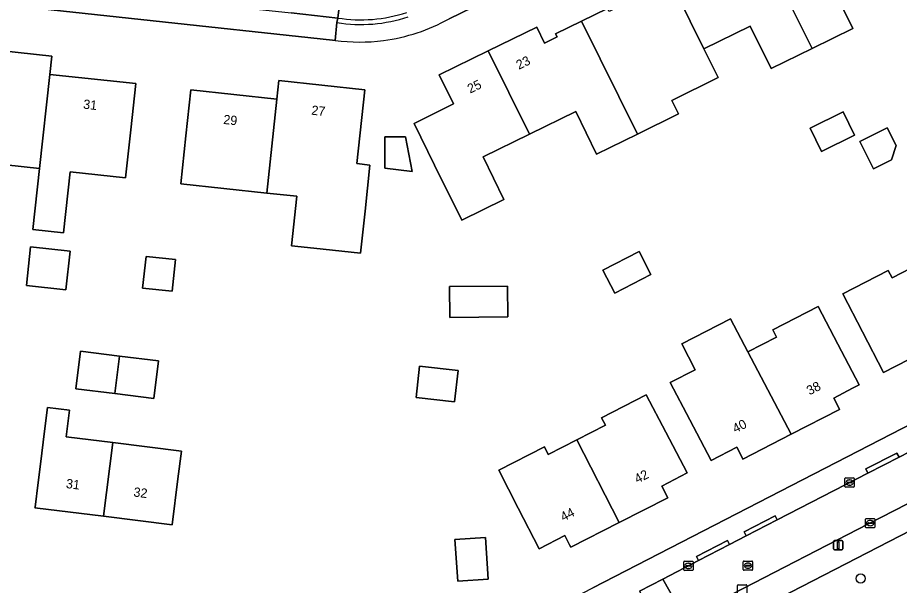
# Model space of a CAD drawing. Extents: x 160455 to 162082, y 388339 to 389736.
# Drawn here: x 161507.4 to 161602.2, y 388409.1 to 388470.3 of the extents above; entities that cross this region are included whole.
import ezdxf

# ---------------------------------------------------------------- set-up
doc = ezdxf.new("R2010")
doc.units = 0
for name, color, linetype in [('IMGEO_Boom', 7, 'Continuous'), ('IMGEO_Erf', 7, 'Continuous'), ('IMGEO_Groenvoorziening', 7, 'Continuous'), ('IMGEO_Kolk', 7, 'Continuous'), ('IMGEO_Lichtmast', 7, 'Continuous'), ('IMGEO_Pand', 7, 'Continuous'), ('IMGEO_Pand_nummerreeks', 7, 'Continuous'), ('IMGEO_Parkeervlak_open', 7, 'Continuous'), ('IMGEO_Rijbaan_lokaal_open', 7, 'Continuous'), ('IMGEO_Rioolput', 7, 'Continuous'), ('IMGEO_Voetpad_open', 7, 'Continuous')]:
    doc.layers.add(name, color=color, linetype=linetype)

msp = doc.modelspace()

# ---------------------------------------------------------------- linework, layer by layer
at = {"layer": 'IMGEO_Boom'}
msp.add_circle((161598.066, 388409.879), 0.489, dxfattribs=at)
at = {"layer": 'IMGEO_Erf'}
for points in [[(161588.287, 388487.001), (161569.214, 388477.662), (161553.797, 388470.13)], [(161594.994, 388473.642), (161597.234, 388469.07), (161592.83, 388466.913), (161588.438, 388464.762), (161586.195, 388469.344), (161581.21, 388466.903), (161582.739, 388463.819), (161577.748, 388461.345), (161578.466, 388459.879), (161574.066, 388457.725), (161569.67, 388455.572), (161567.427, 388460.154), (161562.442, 388457.713), (161557.454, 388455.271), (161559.698, 388450.689), (161555.161, 388448.467), (161552.249, 388454.373), (161550.038, 388458.857), (161554.293, 388460.958), (161552.744, 388464.092), (161558.001, 388466.667), (161563.238, 388469.232), (161564.078, 388467.516), (161565.425, 388468.176), (161565.262, 388468.508), (161568.053, 388469.874), (161570.845, 388471.24)], [(161541.537, 388467.798), (161541.258, 388467.838), (161500, 388472.296)], [(161558.809, 388403.471), (161569.248, 388408.86), (161647.684, 388449.299)]]:
    msp.add_lwpolyline(points, dxfattribs=at)
for points in [[(161512.349, 388447.075), (161509.054, 388447.43), (161509.764, 388454.014), (161504.146, 388454.624), (161503.569, 388449.307), (161500, 388449.695), (161498.55, 388449.852), (161499.04, 388454.363), (161499.58, 388459.333), (161500, 388459.287), (161500.971, 388459.182), (161501.832, 388467.112), (161511.069, 388466.122), (161510.856, 388464.145), (161520.104, 388463.147), (161519.564, 388458.177), (161519.003, 388453.01), (161513.058, 388453.656)], [(161525.508, 388457.518), (161526.036, 388462.489), (161535.29, 388461.488), (161535.505, 388463.476), (161544.751, 388462.491), (161543.884, 388454.538), (161545.296, 388454.375), (161544.763, 388449.404), (161544.281, 388444.901), (161539.259, 388445.435), (161536.848, 388445.691), (161537.415, 388451.024), (161534.195, 388451.367), (161524.958, 388452.349)], [(161592.616, 388458.36), (161596.167, 388460.099), (161597.399, 388457.583), (161593.848, 388455.844)], [(161600.915, 388458.393), (161601.879, 388456.483), (161601.375, 388454.94), (161599.452, 388453.969), (161597.969, 388456.907)], [(161546.896, 388457.408), (161549.101, 388457.404), (161549.851, 388453.677), (161546.89, 388454.057)], [(161612.056, 388448.709), (161614.162, 388444.606), (161616.419, 388440.212), (161613.673, 388438.803), (161614.175, 388437.824), (161614.303, 388437.564), (161609.101, 388434.901), (161603.895, 388432.235), (161603.758, 388432.489), (161603.253, 388433.466), (161600.511, 388432.05), (161598.245, 388436.44), (161596.138, 388440.521), (161601.029, 388443.037), (161601.441, 388442.236), (161604.509, 388443.814), (161607.576, 388445.392), (161607.165, 388446.193)], [(161513.038, 388445.116), (161512.591, 388440.967), (161508.348, 388441.424), (161508.795, 388445.573)], [(161570.352, 388443.062), (161574.244, 388445.065), (161575.516, 388442.592), (161571.625, 388440.59)], [(161524.4, 388444.205), (161524.032, 388440.791), (161520.852, 388441.133), (161521.22, 388444.548)], [(161560.083, 388441.346), (161560.11, 388438.038), (161553.884, 388437.988), (161553.857, 388441.295)], [(161593.497, 388439.162), (161595.624, 388435.108), (161597.919, 388430.733), (161597.199, 388430.356), (161595.166, 388429.29), (161595.677, 388428.316), (161595.8, 388428.068), (161590.604, 388425.407), (161585.4, 388422.742), (161585.243, 388423.037), (161584.732, 388424.011), (161581.983, 388422.57), (161579.69, 388426.945), (161577.579, 388430.974), (161580.263, 388432.355), (161578.837, 388435.127), (161584.074, 388437.822), (161585.946, 388434.266), (161589.018, 388435.846), (161588.606, 388436.646)], [(161522.554, 388433.299), (161522.046, 388429.253), (161517.855, 388429.778), (161513.663, 388430.304), (161514.171, 388434.35), (161518.362, 388433.825)], [(161554.768, 388432.286), (161554.398, 388428.913), (161550.262, 388429.368), (161550.633, 388432.74)], [(161575.001, 388429.648), (161577.117, 388425.616), (161579.412, 388421.242), (161576.672, 388419.804), (161577.311, 388418.573), (161572.101, 388415.906), (161566.885, 388413.236), (161566.749, 388413.491), (161566.238, 388414.491), (161563.483, 388413.083), (161561.245, 388417.461), (161559.162, 388421.536), (161564.058, 388424.039), (161564.467, 388423.238), (161567.539, 388424.808), (161570.619, 388426.382), (161570.209, 388427.183)], [(161525.012, 388423.588), (161524.64, 388420.61), (161524.02, 388415.65), (161516.645, 388416.578), (161509.27, 388417.5), (161509.276, 388417.55), (161509.61, 388420.217), (161509.89, 388422.46), (161510.262, 388425.438), (161510.621, 388428.303), (161512.984, 388428.006), (161512.625, 388425.142), (161517.639, 388424.513)], [(161557.715, 388414.291), (161558.016, 388409.81), (161554.73, 388409.589), (161554.429, 388414.07)]]:
    msp.add_lwpolyline(points, close=True, dxfattribs=at)
for centre, radius, start, end in [((161544.17, 388487.343), 19.722, 277.48708, 299.21711), ((161544.172, 388487.353), 19.732, 262.32466, 277.47712)]:
    msp.add_arc(centre, radius, start, end, dxfattribs=at)
at = {"layer": 'IMGEO_Groenvoorziening'}
msp.add_lwpolyline([(161642.101, 388416.066), (161638.1, 388423.52), (161635.854, 388427.849), (161631.921, 388425.839), (161630.192, 388428.807), (161620.982, 388424.116), (161610.667, 388418.758), (161604.685, 388415.682), (161590.543, 388408.393), (161586.526, 388406.321), (161596.363, 388399.887), (161596.037, 388397.764), (161595.658, 388395.291), (161613.619, 388393.27), (161614.526, 388401.047)], dxfattribs=at)
at = {"layer": 'IMGEO_Kolk'}
for p, q in [((161596.376, 388419.785), (161596.376, 388420.637)), ((161596.451, 388420.711), (161597.303, 388420.711)), ((161596.864, 388420.491), (161596.889, 388420.491)), ((161597.377, 388420.637), (161597.377, 388419.785)), ((161597.303, 388419.711), (161596.451, 388419.711)), ((161596.635, 388420.205), (161596.635, 388420.217)), ((161597.073, 388420.168), (161596.675, 388420.168)), ((161596.678, 388420.254), (161597.076, 388420.254)), ((161596.887, 388419.931), (161596.862, 388419.931)), ((161597.119, 388420.217), (161597.119, 388420.205)), ((161598.589, 388415.413), (161598.589, 388416.265)), ((161598.664, 388416.339), (161599.516, 388416.339)), ((161598.848, 388415.833), (161598.848, 388415.845)), ((161599.286, 388415.796), (161598.888, 388415.796)), ((161598.891, 388415.882), (161599.289, 388415.882)), ((161599.077, 388416.119), (161599.102, 388416.119)), ((161599.332, 388415.845), (161599.332, 388415.833)), ((161599.59, 388416.265), (161599.59, 388415.413)), ((161599.516, 388415.339), (161598.664, 388415.339)), ((161599.1, 388415.559), (161599.075, 388415.559)), ((161579.036, 388410.816), (161579.036, 388411.668)), ((161579.111, 388411.742), (161579.963, 388411.742)), ((161579.295, 388411.236), (161579.295, 388411.248)), ((161579.733, 388411.199), (161579.335, 388411.199)), ((161579.338, 388411.285), (161579.736, 388411.285)), ((161579.547, 388410.962), (161579.522, 388410.962)), ((161579.524, 388411.522), (161579.549, 388411.522)), ((161579.779, 388411.248), (161579.779, 388411.236)), ((161580.037, 388411.668), (161580.037, 388410.816)), ((161579.963, 388410.742), (161579.111, 388410.742)), ((161584.814, 388408.287), (161584.814, 388409.139)), ((161584.889, 388409.213), (161585.741, 388409.213)), ((161585.815, 388409.139), (161585.815, 388408.287))]:
    msp.add_line(p, q, dxfattribs=at)
for points in [[(161596.376, 388419.785), (161596.376, 388420.637)], [(161596.451, 388420.711), (161597.303, 388420.711)], [(161597.377, 388420.637), (161597.377, 388419.785)], [(161597.303, 388419.711), (161596.451, 388419.711)], [(161598.589, 388415.413), (161598.589, 388416.265)], [(161598.664, 388416.339), (161599.516, 388416.339)], [(161599.59, 388416.265), (161599.59, 388415.413)], [(161599.516, 388415.339), (161598.664, 388415.339)], [(161579.036, 388410.816), (161579.036, 388411.668)], [(161579.111, 388411.742), (161579.963, 388411.742)], [(161580.037, 388411.668), (161580.037, 388410.816)], [(161579.963, 388410.742), (161579.111, 388410.742)], [(161584.814, 388408.287), (161584.814, 388409.139)], [(161584.889, 388409.213), (161585.741, 388409.213)], [(161585.815, 388409.139), (161585.815, 388408.287)]]:
    msp.add_lwpolyline(points, dxfattribs=at)
for centre, radius, start, end in [((161596.453, 388420.635), 0.0765, 91.55205, 178.44795), ((161596.453, 388420.635), 0.0765, 91.55205, 178.44795), ((161597.301, 388420.635), 0.0765, 1.55205, 88.44795), ((161597.301, 388420.635), 0.0765, 1.55205, 88.44795), ((161596.453, 388419.787), 0.0765, 181.55205, 268.44795), ((161596.453, 388419.787), 0.0765, 181.55205, 268.44795), ((161596.675, 388420.214), 0.0403, 85.87752, 175.75265), ((161596.672, 388420.204), 0.0366, 178.93798, 274.71019), ((161597.076, 388420.211), 0.043, 264.86636, 352.45326), ((161597.08, 388420.216), 0.0386, 1.73085, 96.63898), ((161597.301, 388419.787), 0.0765, 271.55205, 358.44795), ((161597.301, 388419.787), 0.0765, 271.55205, 358.44795), ((161598.666, 388416.263), 0.0765, 91.55205, 178.44795), ((161598.666, 388416.263), 0.0765, 91.55205, 178.44795), ((161598.888, 388415.842), 0.0403, 85.87752, 175.75265), ((161598.885, 388415.832), 0.0366, 178.93798, 274.71019), ((161599.289, 388415.839), 0.043, 264.86636, 352.45326), ((161599.293, 388415.844), 0.0386, 1.73085, 96.63898), ((161599.514, 388416.263), 0.0765, 1.55205, 88.44795), ((161599.514, 388416.263), 0.0765, 1.55205, 88.44795), ((161598.666, 388415.415), 0.0765, 181.55205, 268.44795), ((161598.666, 388415.415), 0.0765, 181.55205, 268.44795), ((161599.514, 388415.415), 0.0765, 271.55205, 358.44795), ((161599.514, 388415.415), 0.0765, 271.55205, 358.44795), ((161579.113, 388411.666), 0.0765, 91.55205, 178.44795), ((161579.113, 388411.666), 0.0765, 91.55205, 178.44795), ((161579.335, 388411.245), 0.0403, 85.87752, 175.75265), ((161579.332, 388411.235), 0.0366, 178.93798, 274.71019), ((161579.736, 388411.242), 0.043, 264.86636, 352.45326), ((161579.74, 388411.247), 0.0386, 1.73085, 96.63898), ((161579.961, 388411.666), 0.0765, 1.55205, 88.44795), ((161579.961, 388411.666), 0.0765, 1.55205, 88.44795), ((161579.113, 388410.818), 0.0765, 181.55205, 268.44795), ((161579.113, 388410.818), 0.0765, 181.55205, 268.44795), ((161579.961, 388410.818), 0.0765, 271.55205, 358.44795), ((161579.961, 388410.818), 0.0765, 271.55205, 358.44795), ((161584.891, 388409.137), 0.0765, 91.55205, 178.44795), ((161584.891, 388409.137), 0.0765, 91.55205, 178.44795), ((161585.739, 388409.137), 0.0765, 1.55205, 88.44795), ((161585.739, 388409.137), 0.0765, 1.55205, 88.44795)]:
    msp.add_arc(centre, radius, start, end, dxfattribs=at)
for centre, major_axis, ratio, start_param, end_param in [((161596.863, 388420.211), (-0.387, 0.002), 0.722429, 4.712389, 7.853982), ((161596.888, 388420.211), (-0.39, 0.002), 0.717154, 1.570796, 4.712389), ((161599.076, 388415.839), (-0.387, 0.002), 0.722429, 4.712389, 7.853982), ((161599.101, 388415.839), (-0.39, 0.002), 0.717154, 1.570796, 4.712389), ((161579.523, 388411.242), (-0.387, 0.002), 0.722429, 4.712389, 7.853982), ((161579.548, 388411.242), (-0.39, 0.002), 0.717154, 1.570796, 4.712389)]:
    msp.add_ellipse(centre, major_axis=major_axis, ratio=ratio, start_param=start_param, end_param=end_param, dxfattribs=at)
at = {"layer": 'IMGEO_Lichtmast'}
for p, q in [((161595.145, 388413.057), (161595.145, 388413.857)), ((161595.145, 388413.857), (161595.145, 388413.057)), ((161595.245, 388413.957), (161596.035, 388413.957)), ((161596.035, 388413.957), (161595.245, 388413.957)), ((161596.135, 388413.857), (161596.135, 388413.057)), ((161596.135, 388413.057), (161596.135, 388413.857)), ((161596.035, 388412.957), (161595.245, 388412.957)), ((161595.245, 388412.957), (161596.035, 388412.957))]:
    msp.add_line(p, q, dxfattribs=at)
msp.add_lwpolyline([(161595.565, 388413.832), (161595.715, 388413.832), (161595.715, 388413.082), (161595.565, 388413.082), (161595.565, 388413.832)], dxfattribs=at)
for centre, start, end in [((161595.245, 388413.857), 90, 180), ((161595.245, 388413.857), 90, 180), ((161596.035, 388413.857), 0, 90), ((161596.035, 388413.857), 360, 90), ((161595.245, 388413.057), 180, 270), ((161595.245, 388413.057), 180, 270), ((161596.035, 388413.057), 270, 0), ((161596.035, 388413.057), 270, 0)]:
    msp.add_arc(centre, 0.1, start, end, dxfattribs=at)
at = {"layer": 'IMGEO_Pand'}
for points in [[(161587.687, 388477.307), (161592.83, 388466.913), (161597.234, 388469.07), (161594.994, 388473.642), (161599.974, 388476.081), (161595.532, 388485.047), (161590.283, 388482.475), (161591.823, 388479.334)], [(161587.687, 388477.307), (161583.557, 388475.282), (161582.017, 388478.423), (161576.773, 388475.856), (161581.21, 388466.903), (161586.195, 388469.344), (161588.438, 388464.762), (161592.83, 388466.913)], [(161574.066, 388457.725), (161578.466, 388459.879), (161577.748, 388461.345), (161582.739, 388463.819), (161581.21, 388466.903), (161576.773, 388475.856), (161571.515, 388473.283), (161572.355, 388471.567), (161571.007, 388470.908), (161570.845, 388471.24), (161568.053, 388469.874)], [(161574.066, 388457.725), (161568.053, 388469.874), (161565.262, 388468.508), (161565.425, 388468.176), (161564.078, 388467.516), (161563.238, 388469.232), (161558.001, 388466.667), (161562.442, 388457.713), (161567.427, 388460.154), (161569.67, 388455.572)], [(161510.856, 388464.145), (161511.069, 388466.122), (161501.832, 388467.112), (161500.971, 388459.182), (161500, 388459.287), (161499.58, 388459.333), (161499.04, 388454.363), (161498.55, 388449.852), (161500, 388449.695), (161503.569, 388449.307), (161504.146, 388454.624), (161509.764, 388454.014)], [(161562.442, 388457.713), (161558.001, 388466.667), (161552.744, 388464.092), (161554.293, 388460.958), (161550.038, 388458.857), (161552.249, 388454.373), (161555.161, 388448.467), (161559.698, 388450.689), (161557.454, 388455.271)], [(161519.564, 388458.177), (161520.104, 388463.147), (161510.856, 388464.145), (161509.764, 388454.014), (161509.054, 388447.43), (161512.349, 388447.075), (161513.058, 388453.656), (161519.003, 388453.01)], [(161535.29, 388461.488), (161534.195, 388451.367), (161537.415, 388451.024), (161536.848, 388445.691), (161539.259, 388445.435), (161544.281, 388444.901), (161544.763, 388449.404), (161545.296, 388454.375), (161543.884, 388454.538), (161544.751, 388462.491), (161535.505, 388463.476)], [(161535.29, 388461.488), (161526.036, 388462.489), (161525.508, 388457.518), (161524.958, 388452.349), (161534.195, 388451.367)], [(161592.616, 388458.36), (161593.848, 388455.844), (161597.399, 388457.583), (161596.167, 388460.099)], [(161597.969, 388456.907), (161599.452, 388453.969), (161601.375, 388454.94), (161601.879, 388456.483), (161600.915, 388458.393)], [(161549.101, 388457.404), (161546.896, 388457.408), (161546.89, 388454.057), (161549.851, 388453.677)], [(161513.038, 388445.116), (161508.795, 388445.573), (161508.348, 388441.424), (161512.591, 388440.967)], [(161570.352, 388443.062), (161571.625, 388440.59), (161575.516, 388442.592), (161574.244, 388445.065)], [(161524.4, 388444.205), (161521.22, 388444.548), (161520.852, 388441.133), (161524.032, 388440.791)], [(161604.509, 388443.814), (161601.441, 388442.236), (161601.029, 388443.037), (161596.138, 388440.521), (161598.245, 388436.44), (161600.511, 388432.05), (161603.253, 388433.466), (161603.758, 388432.489), (161603.895, 388432.235), (161609.101, 388434.901)], [(161553.857, 388441.295), (161553.884, 388437.988), (161560.11, 388438.038), (161560.083, 388441.346)], [(161595.624, 388435.108), (161593.497, 388439.162), (161588.606, 388436.646), (161589.018, 388435.846), (161585.946, 388434.266), (161590.604, 388425.407), (161595.8, 388428.068), (161595.677, 388428.316), (161595.166, 388429.29), (161597.199, 388430.356), (161597.919, 388430.733)], [(161585.946, 388434.266), (161584.074, 388437.822), (161578.837, 388435.127), (161580.263, 388432.355), (161577.579, 388430.974), (161579.69, 388426.945), (161581.983, 388422.57), (161584.732, 388424.011), (161585.243, 388423.037), (161585.4, 388422.742), (161590.604, 388425.407)], [(161518.362, 388433.825), (161514.171, 388434.35), (161513.663, 388430.304), (161517.855, 388429.778)], [(161518.362, 388433.825), (161517.855, 388429.778), (161522.046, 388429.253), (161522.554, 388433.299)], [(161554.768, 388432.286), (161550.633, 388432.74), (161550.262, 388429.368), (161554.398, 388428.913)], [(161577.117, 388425.616), (161575.001, 388429.648), (161570.209, 388427.183), (161570.619, 388426.382), (161567.539, 388424.808), (161572.101, 388415.906), (161577.311, 388418.573), (161576.672, 388419.804), (161579.412, 388421.242)], [(161517.639, 388424.513), (161512.625, 388425.142), (161512.984, 388428.006), (161510.621, 388428.303), (161510.262, 388425.438), (161509.89, 388422.46), (161509.61, 388420.217), (161509.276, 388417.55), (161509.27, 388417.5), (161516.645, 388416.578)], [(161516.645, 388416.578), (161524.02, 388415.65), (161524.64, 388420.61), (161525.012, 388423.588), (161517.639, 388424.513)], [(161567.539, 388424.808), (161564.467, 388423.238), (161564.058, 388424.039), (161559.162, 388421.536), (161561.245, 388417.461), (161563.483, 388413.083), (161566.238, 388414.491), (161566.749, 388413.491), (161566.885, 388413.236), (161572.101, 388415.906)], [(161554.429, 388414.07), (161554.73, 388409.589), (161558.016, 388409.81), (161557.715, 388414.291)]]:
    msp.add_lwpolyline(points, close=True, dxfattribs=at)
at = {"layer": 'IMGEO_Parkeervlak_open'}
msp.add_lwpolyline([(161529.633, 388473.324), (161515.274, 388474.892), (161515.119, 388473.095), (161533.092, 388471.15), (161536.83, 388470.753), (161541.833, 388470.211), (161542.05, 388471.975)], close=True, dxfattribs=at)
msp.add_lwpolyline([(161542.725, 388471.902), (161542.05, 388471.975), (161541.833, 388470.211)], dxfattribs=at)
msp.add_arc((161544.312, 388485.596), 15.583, 260.84656, 288.4671, dxfattribs=at)
at = {"layer": 'IMGEO_Rijbaan_lokaal_open'}
for points in [[(161580.632, 388411.807), (161576.787, 388409.825), (161579.18, 388405.575), (161584.331, 388408.215), (161598.91, 388415.748), (161618.106, 388425.634), (161628.537, 388431.019), (161631.927, 388432.766), (161629.809, 388437.182), (161626.224, 388435.326), (161625.965, 388435.216), (161622.601, 388433.483), (161620.841, 388432.564), (161617.5, 388430.836), (161607.781, 388425.842), (161604.428, 388424.106), (161602.196, 388422.934), (161598.85, 388421.233), (161589.102, 388416.196), (161585.754, 388414.466), (161583.958, 388413.529)], [(161579.18, 388405.575), (161576.787, 388409.825), (161574.297, 388408.533), (161576.534, 388404.203)]]:
    msp.add_lwpolyline(points, close=True, dxfattribs=at)
at = {"layer": 'IMGEO_Rioolput'}
for p, q in [((161585.445, 388410.837), (161585.445, 388411.689)), ((161585.52, 388411.763), (161586.372, 388411.763)), ((161585.704, 388411.257), (161585.704, 388411.269)), ((161586.142, 388411.22), (161585.744, 388411.22)), ((161585.747, 388411.306), (161586.145, 388411.306)), ((161585.956, 388410.983), (161585.931, 388410.983)), ((161585.933, 388411.543), (161585.958, 388411.543)), ((161586.188, 388411.269), (161586.188, 388411.257)), ((161586.446, 388411.689), (161586.446, 388410.837)), ((161586.372, 388410.763), (161585.52, 388410.763))]:
    msp.add_line(p, q, dxfattribs=at)
for points in [[(161585.445, 388410.837), (161585.445, 388411.689)], [(161585.52, 388411.763), (161586.372, 388411.763)], [(161586.446, 388411.689), (161586.446, 388410.837)], [(161586.372, 388410.763), (161585.52, 388410.763)]]:
    msp.add_lwpolyline(points, dxfattribs=at)
for centre, radius, start, end in [((161585.522, 388411.687), 0.0765, 91.55205, 178.44795), ((161585.522, 388411.687), 0.0765, 91.55205, 178.44795), ((161585.744, 388411.266), 0.0403, 85.87752, 175.75265), ((161585.741, 388411.256), 0.0366, 178.93798, 274.71019), ((161586.145, 388411.263), 0.043, 264.86636, 352.45326), ((161586.149, 388411.268), 0.0386, 1.73085, 96.63898), ((161586.37, 388411.687), 0.0765, 1.55205, 88.44795), ((161586.37, 388411.687), 0.0765, 1.55205, 88.44795), ((161585.522, 388410.839), 0.0765, 181.55205, 268.44795), ((161585.522, 388410.839), 0.0765, 181.55205, 268.44795), ((161586.37, 388410.839), 0.0765, 271.55205, 358.44795), ((161586.37, 388410.839), 0.0765, 271.55205, 358.44795)]:
    msp.add_arc(centre, radius, start, end, dxfattribs=at)
for centre, major_axis, ratio, start_param, end_param in [((161585.932, 388411.263), (-0.387, 0.002), 0.722429, 4.712389, 7.853982), ((161585.957, 388411.263), (-0.39, 0.002), 0.717154, 1.570796, 4.712389)]:
    msp.add_ellipse(centre, major_axis=major_axis, ratio=ratio, start_param=start_param, end_param=end_param, dxfattribs=at)
at = {"layer": 'IMGEO_Voetpad_open'}
for points in [[(161553.797, 388470.13), (161569.214, 388477.662), (161588.287, 388487.001)], [(161500, 388472.296), (161541.258, 388467.838), (161541.537, 388467.798), (161541.739, 388469.72), (161541.833, 388470.211), (161536.83, 388470.753)], [(161541.739, 388469.72), (161541.537, 388467.798)], [(161541.833, 388470.211), (161541.739, 388469.72)], [(161647.684, 388449.299), (161569.248, 388408.86)], [(161654.781, 388444.587), (161651.055, 388442.639), (161634.575, 388434.124), (161632.788, 388433.2), (161631.927, 388432.766), (161628.537, 388431.019), (161618.106, 388425.634), (161598.91, 388415.748), (161584.331, 388408.215), (161579.18, 388405.575), (161576.534, 388404.203), (161571.428, 388401.528), (161570.317, 388400.923)], [(161569.105, 388398.186), (161570.499, 388398.122), (161570.606, 388398.11), (161574.609, 388400.175), (161586.526, 388406.321), (161590.543, 388408.393), (161604.685, 388415.682), (161610.667, 388418.758), (161620.982, 388424.116), (161630.192, 388428.807), (161635.123, 388431.318), (161639.194, 388433.446), (161639.848, 388433.787), (161640.652, 388434.207), (161640.814, 388434.292), (161649.607, 388438.887)], [(161574.297, 388408.533), (161576.787, 388409.825), (161580.632, 388411.807), (161580.403, 388412.251), (161583.729, 388413.973), (161583.958, 388413.529), (161585.754, 388414.466), (161585.525, 388414.91), (161588.873, 388416.64), (161589.102, 388416.196), (161598.85, 388421.233), (161598.624, 388421.678), (161601.97, 388423.379), (161602.196, 388422.934), (161604.428, 388424.106)]]:
    msp.add_lwpolyline(points, dxfattribs=at)
for points in [[(161598.85, 388421.233), (161602.196, 388422.934), (161601.97, 388423.379), (161598.624, 388421.678)], [(161585.754, 388414.466), (161589.102, 388416.196), (161588.873, 388416.64), (161585.525, 388414.91)], [(161580.632, 388411.807), (161583.958, 388413.529), (161583.729, 388413.973), (161580.403, 388412.251)]]:
    msp.add_lwpolyline(points, close=True, dxfattribs=at)
for centre, radius, start, end in [((161544.312, 388485.596), 15.583, 260.84656, 288.4671), ((161544.313, 388485.594), 16.081, 260.7912, 288.44639), ((161544.313, 388485.594), 16.081, 260.7912, 288.44639), ((161544.17, 388487.343), 19.722, 277.48708, 299.21711), ((161544.172, 388487.353), 19.732, 262.32466, 277.47712)]:
    msp.add_arc(centre, radius, start, end, dxfattribs=at)

# ---------------------------------------------------------------- texts
at = {"layer": 'IMGEO_Pand_nummerreeks'}
for s, rotation, p in [('23', 26.09578, (161561.315, 388464.638)), ('25', 26.09578, (161556.068, 388462.068)), ('31', 353.8407, (161514.419, 388460.461)), ('27', 353.91907, (161538.96, 388459.81)), ('29', 353.82635, (161529.489, 388458.816)), ('38', 27.12382, (161592.564, 388429.585)), ('40', 27.12382, (161584.596, 388425.504)), ('42', 27.19831, (161574.051, 388420.083)), ('31', 352.84949, (161512.563, 388419.627)), ('32', 352.85108, (161519.823, 388418.716)), ('44', 27.19831, (161566.09, 388415.993))]:
    msp.add_text(s, height=1, rotation=rotation, dxfattribs=at).set_placement(p)

doc.saveas('drawing.dxf')
